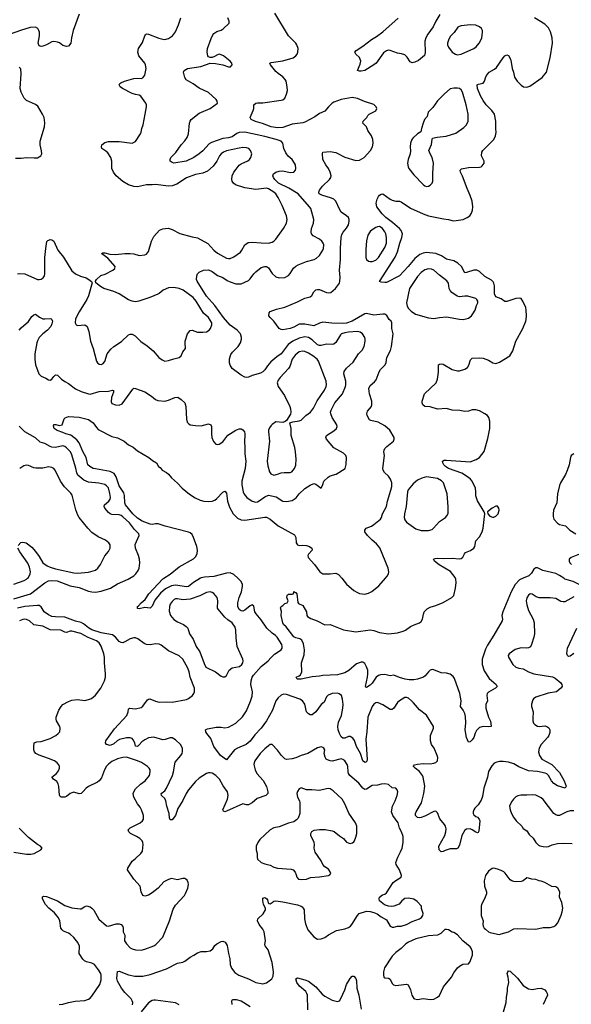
# Model space of a CAD drawing. Header units: inches. Extents: x 2057696 to 2160536, y 827480 to 1016834.
# Tile 336 of 422: x 2081955 to 2088021, y 985311 to 996148. Entities that reach past the tile are written whole.
import ezdxf

# ---------------------------------------------------------------- set-up
doc = ezdxf.new("R2010")
doc.units = ezdxf.units.IN
doc.header["$MEASUREMENT"] = 0
doc.layers.add('C0988', color=7, linetype='Continuous')
doc.layers.add('C0989', color=7, linetype='Continuous')

msp = doc.modelspace()

# ---------------------------------------------------------------- linework, layer by layer
at = {"layer": 'C0988', "color": 5}
for points, elevation in [([(2081890, 989772), (2082075, 989830), (2082230, 989949), (2082270, 989971), (2082310, 989977), (2082368, 989970), (2082510, 989918), (2082610, 989897), (2082710, 989857), (2082750, 989849), (2082790, 989848), (2082850, 989857), (2082953, 989890), (2083030, 989937), (2083149, 989990), (2083166, 990000)], 460), ([(2081890, 989936), (2082004, 989976), (2082031, 989990), (2082040, 990000)], 480), ([(2083943, 990000), (2083865, 989955), (2083810, 989908), (2083790, 989906), (2083670, 989923), (2083624, 989916), (2083557, 989883), (2083504, 989836), (2083441, 989759), (2083410, 989693), (2083390, 989672), (2083330, 989679), (2083270, 989662), (2083249, 989669), (2083250, 989691), (2083262, 989698), (2083289, 989730), (2083334, 989766), (2083376, 989830), (2083530, 989994), (2083539, 990000)], 440), ([(2088050, 989794), (2087950, 989740), (2087930, 989740), (2087906, 989746), (2087850, 989778), (2087790, 989786), (2087666, 989786), (2087636, 989796), (2087590, 989825), (2087570, 989827), (2087550, 989815), (2087530, 989784), (2087524, 989750), (2087530, 989706), (2087550, 989647), (2087600, 989550), (2087612, 989510), (2087617, 989390), (2087610, 989350), (2087584, 989270), (2087573, 989247), (2087550, 989234), (2087532, 989230), (2087470, 989233), (2087404, 989216), (2087339, 989170), (2087327, 989150), (2087331, 989130), (2087379, 989050), (2087410, 989021), (2087442, 989010), (2087490, 989003), (2087550, 988970), (2087610, 988950), (2087815, 988915), (2087842, 988902), (2087907, 988850), (2087918, 988830), (2087919, 988810), (2087906, 988790), (2087859, 988750), (2087766, 988734), (2087630, 988693), (2087606, 988674), (2087599, 988661), (2087584, 988616), (2087583, 988590), (2087600, 988530), (2087596, 988456), (2087597, 988430), (2087606, 988406), (2087621, 988390), (2087650, 988373), (2087670, 988370), (2087730, 988375), (2087751, 988370), (2087775, 988355), (2087784, 988330), (2087784, 988304), (2087775, 988270), (2087762, 988250), (2087688, 988170), (2087666, 988130), (2087661, 988090), (2087670, 988050), (2087697, 988010), (2087807, 987950), (2087890, 987864), (2087942, 987770), (2087963, 987710), (2087952, 987690), (2087870, 987715), (2087830, 987741), (2087802, 987770), (2087771, 987831), (2087750, 987849), (2087735, 987855), (2087650, 987872), (2087550, 987881), (2087444, 987924), (2087390, 987956), (2087330, 987975), (2087270, 987983), (2087230, 987982), (2087203, 987977), (2087174, 987966), (2087145, 987935), (2087110, 987874), (2087098, 987810), (2087058, 987690), (2087043, 987597), (2087030, 987557), (2086995, 987505), (2086959, 987470), (2086948, 987452), (2086942, 987430), (2086943, 987410), (2086950, 987397), (2086970, 987379), (2086991, 987370), (2087008, 987350), (2087015, 987330), (2087003, 987217), (2086997, 987203), (2086990, 987199), (2086970, 987207), (2086932, 987232), (2086910, 987242), (2086870, 987239), (2086850, 987226), (2086818, 987170), (2086790, 987062), (2086772, 987028), (2086757, 987023), (2086690, 987022), (2086635, 987005), (2086610, 986992), (2086589, 986989), (2086569, 987010), (2086564, 987050), (2086631, 987169), (2086642, 987210), (2086643, 987243), (2086636, 987270), (2086626, 987290), (2086574, 987354), (2086550, 987419), (2086530, 987435), (2086510, 987434), (2086410, 987382), (2086370, 987366), (2086350, 987363), (2086328, 987368), (2086307, 987390), (2086307, 987410), (2086316, 987430), (2086375, 987530), (2086400, 987630), (2086411, 987710), (2086392, 987810), (2086383, 987830), (2086352, 987872), (2086304, 987910), (2086287, 987930), (2086287, 987933), (2086295, 987945), (2086330, 987954), (2086390, 987961), (2086470, 987957), (2086510, 987966), (2086530, 987971), (2086549, 987990), (2086552, 988028), (2086547, 988050), (2086512, 988130), (2086484, 988170), (2086472, 988210), (2086472, 988270), (2086507, 988350), (2086506, 988370), (2086430, 988494), (2086353, 988553), (2086287, 988630), (2086264, 988650), (2086230, 988680), (2086210, 988688), (2086190, 988688), (2086130, 988651), (2086110, 988632), (2086070, 988572), (2086050, 988555), (2086030, 988554), (2085950, 988608), (2085890, 988631), (2085870, 988628), (2085850, 988616), (2085830, 988590), (2085782, 988470), (2085774, 988310), (2085761, 988230), (2085776, 988004), (2085773, 987987), (2085763, 987977), (2085750, 987974), (2085729, 987990), (2085701, 988070), (2085660, 988150), (2085636, 988216), (2085620, 988240), (2085590, 988260), (2085570, 988258), (2085530, 988240), (2085510, 988239), (2085490, 988253), (2085470, 988292), (2085456, 988330), (2085452, 988370), (2085462, 988418), (2085494, 988490), (2085510, 988570), (2085512, 988610), (2085505, 988670), (2085492, 988710), (2085469, 988729), (2085450, 988735), (2085391, 988730), (2085346, 988714), (2085330, 988694), (2085302, 988638), (2085270, 988610), (2085210, 988531), (2085170, 988498), (2085150, 988497), (2085129, 988509), (2085110, 988529), (2085090, 988613), (2085064, 988650), (2085037, 988670), (2084890, 988721), (2084857, 988723), (2084830, 988714), (2084796, 988684), (2084772, 988650), (2084734, 988550), (2084669, 988430), (2084609, 988350), (2084542, 988278), (2084490, 988207), (2084446, 988170), (2084350, 988131), (2084316, 988110), (2084230, 988002), (2084164, 988050), (2084090, 988149), (2084055, 988235), (2084013, 988290), (2084002, 988310), (2083998, 988330), (2084019, 988341), (2084117, 988363), (2084170, 988363), (2084210, 988355), (2084250, 988360), (2084330, 988406), (2084406, 988474), (2084450, 988542), (2084494, 988646), (2084510, 988703), (2084515, 988750), (2084497, 988830), (2084502, 988870), (2084512, 988910), (2084527, 988933), (2084611, 989029), (2084689, 989090), (2084716, 989124), (2084756, 989164), (2084830, 989211), (2084843, 989230), (2084843, 989250), (2084836, 989270), (2084785, 989350), (2084768, 989370), (2084730, 989397), (2084671, 989451), (2084610, 989542), (2084554, 989610), (2084542, 989630), (2084530, 989694), (2084510, 989706), (2084490, 989698), (2084432, 989648), (2084410, 989638), (2084390, 989641), (2084370, 989657), (2084354, 989690), (2084354, 989730), (2084367, 989790), (2084394, 989850), (2084405, 989910), (2084405, 989930), (2084390, 989963), (2084370, 989986), (2084355, 990000)], 440), ([(2087491, 990000), (2087450, 989982), (2087404, 989930), (2087358, 989850), (2087266, 989630), (2087257, 989590), (2087263, 989550), (2087261, 989530), (2087170, 989374), (2087098, 989262), (2087079, 989221), (2087041, 989110), (2087040, 989050), (2087063, 988983), (2087117, 988897), (2087196, 988830), (2087204, 988810), (2087186, 988790), (2087110, 988745), (2087097, 988730), (2087093, 988710), (2087100, 988650), (2087080, 988610), (2087080, 988570), (2087111, 988470), (2087131, 988429), (2087137, 988403), (2087138, 988370), (2087115, 988365), (2087050, 988370), (2087010, 988357), (2086977, 988323), (2086964, 988296), (2086950, 988249), (2086930, 988221), (2086910, 988201), (2086890, 988195), (2086867, 988247), (2086854, 988330), (2086861, 988410), (2086858, 988478), (2086850, 988510), (2086830, 988550), (2086802, 988590), (2086808, 988650), (2086795, 988730), (2086735, 988895), (2086720, 988920), (2086690, 988944), (2086650, 988956), (2086590, 988958), (2086510, 988992), (2086490, 988996), (2086470, 988987), (2086450, 988972), (2086415, 988925), (2086396, 988910), (2086331, 988889), (2086290, 988882), (2086237, 988883), (2086195, 988890), (2086130, 988907), (2086070, 988932), (2086030, 988927), (2085970, 988940), (2085922, 988938), (2085901, 988930), (2085874, 988910), (2085830, 988846), (2085810, 988825), (2085770, 988799), (2085762, 988802), (2085756, 988810), (2085780, 988910), (2085785, 988950), (2085783, 988990), (2085770, 989027), (2085750, 989062), (2085730, 989076), (2085710, 989077), (2085660, 989060), (2085576, 988984), (2085530, 988960), (2085477, 988943), (2085450, 988938), (2085289, 988931), (2085250, 988922), (2085170, 988916), (2085052, 988890), (2085008, 988890), (2084995, 988910), (2085030, 988926), (2085042, 988938), (2085058, 988970), (2085055, 989070), (2085084, 989156), (2085086, 989214), (2085077, 989277), (2085059, 989319), (2085035, 989335), (2084990, 989344), (2084970, 989356), (2084884, 989464), (2084857, 989490), (2084849, 989510), (2084829, 989590), (2084833, 989633), (2084824, 989676), (2084829, 989691), (2084850, 989702), (2084870, 989722), (2084898, 989730), (2084908, 989750), (2084894, 989790), (2084895, 989810), (2084901, 989819), (2084910, 989825), (2084950, 989825), (2084966, 989830), (2084970, 989854), (2084984, 989844), (2084990, 989845), (2085001, 989830), (2085015, 989735), (2085022, 989722), (2085070, 989702), (2085110, 989632), (2085111, 989590), (2085120, 989580), (2085156, 989556), (2085225, 989530), (2085310, 989486), (2085370, 989491), (2085514, 989434), (2085650, 989410), (2085810, 989432), (2085850, 989425), (2085910, 989404), (2086010, 989390), (2086110, 989401), (2086170, 989416), (2086199, 989430), (2086251, 989469), (2086292, 989488), (2086350, 989508), (2086370, 989523), (2086384, 989550), (2086394, 989606), (2086404, 989630), (2086436, 989664), (2086470, 989682), (2086530, 989701), (2086610, 989734), (2086708, 989790), (2086730, 989810), (2086749, 989890), (2086755, 989955), (2086752, 989990), (2086747, 990000)], 420), ([(2085496, 990000), (2085550, 989936), (2085630, 989866), (2085670, 989842), (2085692, 989832), (2085750, 989826), (2085790, 989837), (2085826, 989854), (2085904, 989916), (2085976, 990000)], 440), ([(2088148, 990000), (2088154, 989990), (2088174, 989950), (2088184, 989916), (2088185, 989910), (2088178, 989902), (2088170, 989898), (2088043, 989963), (2087950, 989991), (2087937, 990000)], 420), ([(2083195, 985305), (2083198, 985330), (2083193, 985350), (2083180, 985370), (2083110, 985441), (2083075, 985490), (2083030, 985567), (2083024, 985596), (2083030, 985672), (2083050, 985676), (2083150, 985636), (2083220, 985620), (2083310, 985621), (2083390, 985638), (2083570, 985703), (2083690, 985765), (2083750, 985776), (2083770, 985785), (2083829, 985830), (2083870, 985851), (2083910, 985878), (2083950, 985891), (2084010, 985893), (2084050, 985899), (2084078, 985922), (2084102, 985958), (2084122, 985978), (2084170, 986002), (2084190, 986004), (2084214, 985994), (2084237, 985957), (2084250, 985870), (2084266, 985810), (2084270, 985750), (2084285, 985710), (2084321, 985661), (2084363, 985630), (2084470, 985592), (2084550, 985552), (2084630, 985537), (2084670, 985548), (2084727, 985590), (2084741, 985619), (2084745, 985670), (2084733, 985770), (2084689, 985909), (2084654, 985954), (2084652, 985970), (2084658, 986010), (2084644, 986110), (2084630, 986138), (2084588, 986190), (2084570, 986230), (2084573, 986250), (2084632, 986308), (2084658, 986350), (2084659, 986370), (2084635, 986410), (2084628, 986452), (2084630, 986478), (2084650, 986486), (2084673, 986473), (2084681, 986461), (2084687, 986427), (2084699, 986419), (2084710, 986417), (2084733, 986430), (2084750, 986447), (2084770, 986451), (2084850, 986439), (2085010, 986404), (2085050, 986390), (2085062, 986382), (2085073, 986370), (2085082, 986350), (2085085, 986250), (2085098, 986198), (2085123, 986130), (2085190, 986055), (2085230, 986028), (2085270, 986031), (2085310, 986045), (2085350, 986075), (2085438, 986122), (2085530, 986140), (2085570, 986155), (2085593, 986170), (2085609, 986190), (2085670, 986290), (2085689, 986311), (2085770, 986335), (2085810, 986334), (2085850, 986323), (2085886, 986306), (2085930, 986272), (2085990, 986239), (2086030, 986171), (2086050, 986161), (2086070, 986161), (2086110, 986171), (2086151, 986171), (2086210, 986188), (2086270, 986222), (2086350, 986251), (2086373, 986267), (2086387, 986290), (2086390, 986310), (2086373, 986367), (2086372, 986392), (2086324, 986444), (2086290, 986467), (2086230, 986480), (2086190, 986474), (2086156, 986450), (2086126, 986414), (2086070, 986390), (2086048, 986388), (2086010, 986392), (2085966, 986406), (2085913, 986450), (2085907, 986470), (2085913, 986490), (2085943, 986517), (2085970, 986524), (2085990, 986536), (2086062, 986650), (2086090, 986675), (2086149, 986710), (2086154, 986730), (2086131, 986790), (2086094, 986850), (2086092, 986870), (2086112, 986930), (2086144, 986990), (2086160, 987030), (2086171, 987090), (2086170, 987158), (2086155, 987210), (2086131, 987251), (2086116, 987310), (2086057, 987390), (2086042, 987430), (2086053, 987490), (2086084, 987550), (2086107, 987610), (2086113, 987650), (2086107, 987670), (2086090, 987689), (2086050, 987694), (2086010, 987730), (2085970, 987739), (2085930, 987734), (2085890, 987722), (2085830, 987720), (2085770, 987679), (2085750, 987675), (2085730, 987688), (2085684, 987744), (2085585, 987830), (2085572, 987850), (2085567, 987870), (2085562, 987930), (2085555, 987950), (2085530, 987990), (2085510, 988006), (2085490, 988012), (2085390, 987987), (2085369, 987989), (2085340, 988000), (2085326, 988010), (2085313, 988030), (2085304, 988070), (2085309, 988110), (2085300, 988130), (2085290, 988138), (2085270, 988144), (2085230, 988132), (2085122, 988070), (2085051, 988049), (2084990, 988024), (2084950, 988012), (2084890, 988007), (2084870, 988014), (2084834, 988050), (2084790, 988109), (2084730, 988169), (2084710, 988169), (2084690, 988157), (2084650, 988124), (2084598, 988070), (2084542, 987990), (2084533, 987970), (2084530, 987950), (2084546, 987890), (2084564, 987850), (2084634, 987774), (2084668, 987708), (2084685, 987650), (2084684, 987630), (2084661, 987610), (2084565, 987575), (2084510, 987530), (2084470, 987507), (2084450, 987507), (2084410, 987519), (2084230, 987435), (2084210, 987430), (2084196, 987436), (2084190, 987450), (2084239, 987570), (2084247, 987610), (2084240, 987650), (2084194, 987714), (2084151, 987790), (2084111, 987830), (2084070, 987854), (2084050, 987859), (2084030, 987858), (2084011, 987850), (2083930, 987801), (2083890, 987764), (2083810, 987670), (2083784, 987630), (2083750, 987555), (2083694, 987466), (2083668, 987390), (2083630, 987341), (2083610, 987341), (2083604, 987364), (2083600, 987410), (2083572, 987490), (2083562, 987550), (2083550, 987576), (2083514, 987610), (2083509, 987630), (2083550, 987659), (2083571, 987689), (2083634, 987830), (2083646, 987870), (2083664, 987976), (2083728, 988050), (2083740, 988070), (2083746, 988094), (2083746, 988130), (2083725, 988170), (2083670, 988222), (2083630, 988243), (2083610, 988244), (2083556, 988224), (2083530, 988223), (2083430, 988250), (2083370, 988242), (2083330, 988223), (2083299, 988201), (2083270, 988166), (2083250, 988150), (2083230, 988153), (2083220, 988190), (2083203, 988223), (2083190, 988236), (2083170, 988245), (2083130, 988243), (2083054, 988226), (2083028, 988212), (2082990, 988177), (2082950, 988159), (2082910, 988169), (2082897, 988190), (2082904, 988210), (2082998, 988342), (2083132, 988490), (2083146, 988530), (2083150, 988558), (2083162, 988570), (2083230, 988564), (2083290, 988577), (2083310, 988593), (2083359, 988661), (2083370, 988671), (2083386, 988674), (2083450, 988649), (2083490, 988638), (2083570, 988640), (2083630, 988636), (2083790, 988666), (2083810, 988676), (2083854, 988710), (2083870, 988730), (2083877, 988750), (2083876, 988790), (2083830, 988910), (2083817, 988970), (2083804, 989010), (2083750, 989110), (2083707, 989147), (2083590, 989202), (2083510, 989265), (2083490, 989274), (2083450, 989279), (2083390, 989268), (2083350, 989272), (2083323, 989283), (2083253, 989333), (2083230, 989343), (2083210, 989346), (2083170, 989333), (2083110, 989299), (2083090, 989291), (2083070, 989292), (2083050, 989304), (2083010, 989352), (2082976, 989376), (2082850, 989400), (2082750, 989432), (2082710, 989454), (2082658, 989498), (2082630, 989513), (2082570, 989529), (2082452, 989572), (2082350, 989574), (2082310, 989581), (2082270, 989596), (2082224, 989630), (2082190, 989687), (2082170, 989699), (2082150, 989702), (2082012, 989688), (2081930, 989672)], 460), ([(2082388, 985310), (2082430, 985314), (2082490, 985332), (2082566, 985346), (2082670, 985352), (2082710, 985366), (2082730, 985379), (2082750, 985399), (2082837, 985530), (2082850, 985582), (2082852, 985630), (2082846, 985650), (2082823, 985690), (2082776, 985750), (2082750, 985765), (2082690, 985777), (2082668, 985788), (2082649, 985809), (2082609, 985870), (2082614, 985950), (2082596, 985990), (2082550, 986046), (2082510, 986082), (2082490, 986095), (2082437, 986117), (2082422, 986130), (2082409, 986150), (2082398, 986230), (2082383, 986263), (2082339, 986319), (2082275, 986370), (2082240, 986410), (2082207, 986470), (2082205, 986495), (2082218, 986502), (2082250, 986498), (2082370, 986449), (2082450, 986398), (2082530, 986372), (2082619, 986361), (2082630, 986362), (2082670, 986388), (2082690, 986395), (2082730, 986384), (2082750, 986370), (2082770, 986348), (2082827, 986247), (2082910, 986176), (2082930, 986172), (2083016, 986196), (2083050, 986196), (2083071, 986191), (2083088, 986168), (2083093, 986150), (2083092, 986110), (2083112, 986070), (2083109, 986010), (2083130, 985976), (2083170, 985934), (2083190, 985921), (2083230, 985909), (2083290, 985907), (2083330, 985916), (2083430, 985954), (2083451, 985969), (2083530, 986050), (2083604, 986230), (2083641, 986359), (2083670, 986402), (2083767, 986510), (2083780, 986530), (2083804, 986590), (2083811, 986630), (2083808, 986650), (2083796, 986676), (2083781, 986690), (2083770, 986695), (2083750, 986695), (2083690, 986681), (2083625, 986695), (2083590, 986685), (2083541, 986659), (2083476, 986590), (2083410, 986538), (2083370, 986513), (2083330, 986502), (2083310, 986509), (2083290, 986548), (2083281, 986610), (2083210, 986690), (2083139, 986790), (2083144, 986810), (2083192, 986888), (2083230, 986914), (2083288, 986970), (2083305, 986995), (2083311, 987070), (2083310, 987090), (2083301, 987110), (2083275, 987135), (2083239, 987159), (2083174, 987190), (2083154, 987210), (2083149, 987230), (2083170, 987253), (2083281, 987310), (2083305, 987330), (2083316, 987350), (2083318, 987390), (2083295, 987450), (2083281, 987481), (2083250, 987519), (2083210, 987590), (2083202, 987630), (2083209, 987650), (2083230, 987681), (2083285, 987735), (2083333, 987770), (2083382, 987830), (2083390, 987870), (2083388, 987890), (2083379, 987910), (2083361, 987930), (2083294, 987974), (2083252, 987992), (2083150, 988025), (2083130, 988030), (2083090, 988028), (2083030, 988011), (2082970, 987983), (2082930, 987954), (2082910, 987931), (2082887, 987890), (2082855, 987805), (2082830, 987769), (2082810, 987754), (2082710, 987709), (2082686, 987690), (2082650, 987648), (2082630, 987631), (2082610, 987627), (2082550, 987644), (2082530, 987640), (2082510, 987630), (2082470, 987599), (2082450, 987590), (2082412, 987592), (2082399, 987599), (2082392, 987612), (2082387, 987707), (2082378, 987738), (2082362, 987762), (2082327, 987790), (2082309, 987810), (2082360, 987850), (2082381, 987879), (2082394, 987910), (2082394, 987930), (2082386, 987946), (2082367, 987970), (2082336, 987990), (2082270, 988018), (2082170, 988052), (2082133, 988070), (2082117, 988090), (2082111, 988110), (2082110, 988150), (2082115, 988190), (2082142, 988198), (2082190, 988202), (2082290, 988238), (2082352, 988270), (2082378, 988290), (2082395, 988310), (2082401, 988350), (2082395, 988370), (2082360, 988430), (2082356, 988450), (2082357, 988470), (2082386, 988550), (2082410, 988590), (2082430, 988610), (2082490, 988645), (2082530, 988658), (2082590, 988664), (2082670, 988656), (2082710, 988665), (2082743, 988677), (2082790, 988712), (2082847, 988790), (2082886, 988870), (2082898, 988910), (2082900, 988950), (2082887, 989070), (2082889, 989130), (2082881, 989170), (2082852, 989252), (2082829, 989289), (2082801, 989310), (2082709, 989349), (2082628, 989392), (2082530, 989418), (2082510, 989419), (2082470, 989404), (2082450, 989406), (2082409, 989429), (2082290, 989432), (2082210, 989471), (2082110, 989487), (2082061, 989530), (2082030, 989547), (2082010, 989551), (2081990, 989547), (2081954, 989530)], 480), ([(2088047, 989173), (2088010, 989141), (2087990, 989139), (2087979, 989150), (2087973, 989173), (2087980, 989230), (2088083, 989450)], 440), ([(2088050, 987442), (2088010, 987442), (2087970, 987431), (2087890, 987390), (2087870, 987388), (2087850, 987395), (2087830, 987411), (2087710, 987564), (2087690, 987583), (2087631, 987611), (2087590, 987616), (2087530, 987612), (2087466, 987614), (2087433, 987607), (2087410, 987593), (2087384, 987570), (2087362, 987538), (2087342, 987490), (2087348, 987450), (2087363, 987410), (2087386, 987370), (2087414, 987330), (2087475, 987270), (2087490, 987245), (2087530, 987221), (2087559, 987179), (2087600, 987140), (2087631, 987090), (2087661, 987061), (2087674, 987054), (2087710, 987046), (2087750, 987044), (2087770, 987049), (2087810, 987066), (2087870, 987081), (2087930, 987086), (2088030, 987081)], 460), ([(2081890, 986985), (2082030, 986965), (2082076, 986964), (2082115, 986970), (2082188, 987010), (2082202, 987030), (2082182, 987050), (2082150, 987069), (2082050, 987147), (2081950, 987251)], 520), ([(2087254, 985150), (2087304, 985330), (2087307, 985390), (2087318, 985450), (2087319, 985490), (2087335, 985550), (2087328, 985608), (2087316, 985650), (2087321, 985670), (2087330, 985681), (2087350, 985676), (2087430, 985598), (2087490, 985519), (2087550, 985481), (2087590, 985473), (2087650, 985485), (2087690, 985487), (2087731, 985471), (2087746, 985450), (2087756, 985430), (2087759, 985410), (2087712, 985310)], 440), ([(2085125, 985250), (2085119, 985410), (2085114, 985430), (2085103, 985450), (2085033, 985510), (2085004, 985550), (2084993, 985590), (2085010, 985604), (2085090, 985582), (2085130, 985566), (2085210, 985502), (2085282, 985422), (2085310, 985399), (2085390, 985358), (2085450, 985342), (2085472, 985348), (2085487, 985373), (2085531, 985470), (2085550, 985527), (2085590, 985596), (2085610, 985621), (2085630, 985621), (2085650, 985596), (2085658, 985570), (2085662, 985490), (2085686, 985410), (2085710, 985256)], 440), ([(2083710, 985306), (2083670, 985327), (2083450, 985356), (2083430, 985355), (2083410, 985351), (2083370, 985327), (2083292, 985228)], 460), ([(2084293, 985310), (2084288, 985350), (2084295, 985365), (2084335, 985365), (2084391, 985350), (2084490, 985285)], 440)]:
    msp.add_lwpolyline(points, dxfattribs=dict(at, elevation=elevation))
for points, elevation in [([(2084050, 989850), (2084010, 989844), (2083935, 989805), (2083830, 989770), (2083750, 989762), (2083690, 989775), (2083670, 989774), (2083652, 989768), (2083630, 989746), (2083610, 989715), (2083602, 989690), (2083599, 989639), (2083612, 989590), (2083650, 989546), (2083690, 989519), (2083757, 989490), (2083787, 989470), (2083804, 989450), (2083822, 989390), (2083861, 989330), (2083896, 989250), (2083936, 989190), (2083982, 989062), (2084003, 989023), (2084107, 988970), (2084170, 988922), (2084190, 988914), (2084210, 988915), (2084230, 988931), (2084257, 988990), (2084290, 989013), (2084373, 989030), (2084398, 989050), (2084410, 989070), (2084413, 989090), (2084409, 989111), (2084347, 989250), (2084336, 989344), (2084333, 989430), (2084323, 989463), (2084290, 989510), (2084242, 989542), (2084211, 989571), (2084139, 989659), (2084131, 989671), (2084133, 989753), (2084125, 989790), (2084090, 989833), (2084070, 989845)], 460), ([(2085050, 987693), (2085030, 987681), (2085010, 987654), (2085002, 987630), (2085009, 987590), (2085032, 987552), (2085036, 987530), (2085034, 987410), (2085019, 987361), (2085000, 987340), (2084970, 987321), (2084910, 987304), (2084810, 987263), (2084750, 987252), (2084711, 987230), (2084596, 987124), (2084573, 987090), (2084557, 987050), (2084555, 987010), (2084568, 986970), (2084565, 986925), (2084571, 986910), (2084610, 986873), (2084650, 986856), (2084710, 986841), (2084750, 986821), (2084790, 986809), (2084940, 986800), (2084962, 986790), (2084986, 986766), (2084997, 986737), (2085001, 986710), (2085022, 986690), (2085050, 986686), (2085110, 986688), (2085152, 986708), (2085250, 986713), (2085350, 986730), (2085365, 986735), (2085377, 986750), (2085370, 986770), (2085350, 986798), (2085310, 986824), (2085287, 986850), (2085269, 986890), (2085205, 986985), (2085192, 987030), (2085196, 987070), (2085193, 987090), (2085186, 987110), (2085162, 987150), (2085157, 987170), (2085156, 987190), (2085167, 987213), (2085192, 987228), (2085250, 987236), (2085314, 987234), (2085390, 987221), (2085413, 987213), (2085470, 987164), (2085516, 987136), (2085550, 987097), (2085567, 987087), (2085590, 987082), (2085613, 987087), (2085630, 987099), (2085638, 987110), (2085652, 987152), (2085662, 987190), (2085664, 987230), (2085661, 987270), (2085647, 987310), (2085575, 987415), (2085530, 987517), (2085501, 987570), (2085402, 987662), (2085370, 987682), (2085350, 987686), (2085330, 987684), (2085250, 987665), (2085169, 987671), (2085110, 987670)], 480), ([(2087170, 986808), (2087150, 986804), (2087110, 986778), (2087076, 986730), (2087063, 986670), (2087068, 986610), (2087087, 986550), (2087087, 986527), (2087068, 986470), (2087033, 986410), (2087031, 986391), (2087031, 986290), (2087050, 986230), (2087047, 986190), (2087051, 986170), (2087062, 986150), (2087077, 986137), (2087110, 986110), (2087130, 986101), (2087210, 986081), (2087230, 986079), (2087250, 986085), (2087330, 986107), (2087355, 986125), (2087390, 986140), (2087430, 986147), (2087630, 986139), (2087710, 986156), (2087790, 986157), (2087830, 986168), (2087850, 986183), (2087872, 986208), (2087910, 986291), (2087922, 986330), (2087927, 986370), (2087917, 986430), (2087892, 986490), (2087894, 986550), (2087874, 986590), (2087850, 986604), (2087808, 986608), (2087730, 986652), (2087690, 986667), (2087668, 986670), (2087630, 986685), (2087587, 986687), (2087550, 986701), (2087530, 986703), (2087490, 986670), (2087470, 986661), (2087410, 986657), (2087390, 986661), (2087368, 986668), (2087350, 986681), (2087294, 986754), (2087277, 986770), (2087250, 986783), (2087210, 986799)], 460), ([(2086650, 986135), (2086630, 986135), (2086585, 986090), (2086550, 986070), (2086450, 986063), (2086310, 986030), (2086230, 985995), (2086202, 985978), (2086150, 985926), (2086090, 985881), (2086050, 985842), (2085967, 985713), (2085956, 985670), (2085954, 985634), (2085961, 985610), (2085970, 985603), (2086010, 985597), (2086028, 985588), (2086050, 985541), (2086065, 985525), (2086090, 985518), (2086210, 985534), (2086226, 985526), (2086253, 985470), (2086268, 985410), (2086290, 985375), (2086298, 985370), (2086330, 985362), (2086390, 985374), (2086470, 985362), (2086510, 985368), (2086549, 985390), (2086571, 985409), (2086616, 985504), (2086703, 985610), (2086730, 985659), (2086768, 985712), (2086790, 985731), (2086829, 985751), (2086890, 985758), (2086904, 985776), (2086934, 985850), (2086936, 985890), (2086921, 985930), (2086910, 985945), (2086829, 986010), (2086770, 986075), (2086730, 986102), (2086710, 986104), (2086670, 986129)], 460)]:
    msp.add_lwpolyline(points, close=True, dxfattribs=dict(at, elevation=elevation))
at = {"layer": 'C0989', "color": 5}
for points, elevation in [([(2082608, 996210), (2082544, 996030), (2082524, 995950), (2082516, 995890), (2082490, 995858), (2082470, 995852), (2082430, 995864), (2082392, 995892), (2082370, 995902), (2082330, 995908), (2082310, 995905), (2082250, 995871), (2082210, 995855), (2082190, 995852), (2082170, 995861), (2082158, 995890), (2082172, 995970), (2082172, 996012), (2082167, 996030), (2082155, 996050), (2082130, 996066), (2082070, 996061), (2081965, 996030), (2081850, 995989)], 480), ([(2081930, 993349), (2081956, 993356), (2082010, 993350), (2082150, 993290), (2082170, 993288), (2082190, 993292), (2082213, 993307), (2082226, 993330), (2082230, 993350), (2082230, 993530), (2082241, 993630), (2082255, 993705), (2082264, 993716), (2082277, 993723), (2082290, 993727), (2082310, 993724), (2082332, 993710), (2082373, 993613), (2082435, 993535), (2082530, 993384), (2082570, 993349), (2082624, 993324), (2082686, 993306), (2082716, 993290), (2082746, 993266), (2082752, 993250), (2082710, 993109), (2082692, 993068), (2082609, 992931), (2082570, 992854), (2082566, 992810), (2082576, 992790), (2082590, 992781), (2082670, 992791), (2082696, 992770), (2082715, 992715), (2082732, 992610), (2082764, 992530), (2082801, 992390), (2082810, 992373), (2082830, 992356), (2082850, 992353), (2082870, 992361), (2082890, 992387), (2082917, 992470), (2082958, 992522), (2082990, 992552), (2083073, 992607), (2083150, 992679), (2083170, 992688), (2083190, 992688), (2083224, 992670), (2083286, 992606), (2083358, 992558), (2083423, 992503), (2083486, 992430), (2083523, 992403), (2083550, 992391), (2083590, 992397), (2083650, 992417), (2083709, 992431), (2083729, 992450), (2083750, 992492), (2083778, 992530), (2083773, 992590), (2083776, 992610), (2083799, 992690), (2083830, 992727), (2083850, 992731), (2083910, 992709), (2083970, 992708), (2084010, 992714), (2084038, 992730), (2084054, 992750), (2084069, 992790), (2084069, 992810), (2084031, 992870), (2083978, 992918), (2083897, 993050), (2083863, 993090), (2083751, 993170), (2083710, 993189), (2083650, 993199), (2083590, 993198), (2083531, 993170), (2083490, 993134), (2083474, 993126), (2083387, 993090), (2083264, 993050), (2083230, 993044), (2083190, 993050), (2083150, 993065), (2083050, 993129), (2082990, 993155), (2082881, 993190), (2082843, 993210), (2082794, 993250), (2082788, 993270), (2082801, 993290), (2082848, 993332), (2082894, 993346), (2082981, 993390), (2083001, 993410), (2083005, 993430), (2082923, 993523), (2082858, 993570), (2082863, 993577), (2082870, 993582), (2082890, 993582), (2082947, 993567), (2083010, 993565), (2083110, 993575), (2083170, 993576), (2083210, 993570), (2083270, 993554), (2083330, 993559), (2083350, 993568), (2083370, 993595), (2083403, 993710), (2083430, 993763), (2083493, 993830), (2083530, 993846), (2083588, 993852), (2083630, 993838), (2083715, 993795), (2083850, 993757), (2083910, 993746), (2084024, 993684), (2084090, 993610), (2084130, 993578), (2084230, 993524), (2084250, 993519), (2084270, 993519), (2084310, 993538), (2084384, 993590), (2084399, 993610), (2084432, 993670), (2084466, 993694), (2084510, 993701), (2084610, 993692), (2084690, 993690), (2084730, 993699), (2084749, 993710), (2084770, 993731), (2084857, 993850), (2084890, 993910), (2084895, 993950), (2084888, 993988), (2084843, 994103), (2084799, 994190), (2084771, 994230), (2084748, 994250), (2084690, 994288), (2084670, 994294), (2084550, 994278), (2084430, 994297), (2084329, 994329), (2084305, 994350), (2084291, 994370), (2084286, 994390), (2084291, 994430), (2084311, 994469), (2084336, 994504), (2084370, 994546), (2084390, 994562), (2084464, 994596), (2084483, 994610), (2084498, 994630), (2084507, 994670), (2084494, 994710), (2084473, 994730), (2084450, 994739), (2084410, 994741), (2084370, 994735), (2084230, 994704), (2084197, 994690), (2084171, 994670), (2084153, 994650), (2084123, 994590), (2084084, 994536), (2084019, 994481), (2083970, 994459), (2083890, 994444), (2083790, 994407), (2083682, 994338), (2083630, 994319), (2083590, 994317), (2083450, 994334), (2083410, 994330), (2083350, 994332), (2083250, 994308), (2083209, 994311), (2083150, 994329), (2083090, 994366), (2083017, 994430), (2082985, 994470), (2082970, 994510), (2082970, 994590), (2082958, 994630), (2082923, 994683), (2082902, 994702), (2082859, 994730), (2082853, 994750), (2082859, 994770), (2082890, 994798), (2082930, 994807), (2083050, 994809), (2083190, 994790), (2083230, 994808), (2083282, 994890), (2083290, 994910), (2083298, 994950), (2083314, 994990), (2083333, 995110), (2083351, 995189), (2083350, 995210), (2083341, 995230), (2083287, 995307), (2083270, 995319), (2083230, 995324), (2083190, 995337), (2083084, 995390), (2083061, 995410), (2083049, 995430), (2083055, 995445), (2083066, 995454), (2083108, 995470), (2083210, 995502), (2083250, 995506), (2083290, 995499), (2083310, 995508), (2083330, 995539), (2083346, 995610), (2083339, 995650), (2083330, 995670), (2083266, 995750), (2083253, 995790), (2083262, 995830), (2083304, 995896), (2083330, 995970), (2083338, 995982), (2083350, 995991), (2083370, 995990), (2083484, 995944), (2083530, 995932), (2083550, 995930), (2083590, 995942), (2083634, 995970), (2083667, 996013), (2083701, 996090), (2083728, 996170)], 480), ([(2081949, 992731), (2081970, 992755), (2082050, 992825), (2082090, 992881), (2082110, 992901), (2082130, 992907), (2082174, 992874), (2082210, 992857), (2082230, 992854), (2082298, 992858), (2082310, 992850), (2082315, 992830), (2082310, 992802), (2082296, 992770), (2082260, 992730), (2082210, 992691), (2082169, 992651), (2082150, 992615), (2082142, 992590), (2082121, 992470), (2082121, 992410), (2082130, 992350), (2082149, 992290), (2082166, 992250), (2082182, 992230), (2082190, 992223), (2082243, 992203), (2082270, 992185), (2082290, 992181), (2082310, 992191), (2082330, 992221), (2082350, 992239), (2082370, 992235), (2082415, 992190), (2082450, 992165), (2082490, 992145), (2082570, 992084), (2082630, 992056), (2082710, 992030), (2082730, 992027), (2082830, 992054), (2082930, 992061), (2082974, 992070), (2082985, 992065), (2082987, 992050), (2082964, 991990), (2082961, 991941), (2082970, 991924), (2083010, 991908), (2083050, 991906), (2083080, 991920), (2083198, 992082), (2083210, 992091), (2083230, 992088), (2083330, 992052), (2083406, 992006), (2083450, 991968), (2083475, 991955), (2083550, 991951), (2083590, 991960), (2083662, 991990), (2083693, 991993), (2083730, 991968), (2083771, 991930), (2083782, 991890), (2083789, 991750), (2083798, 991718), (2083810, 991702), (2083830, 991690), (2083890, 991680), (2083950, 991678), (2084030, 991698), (2084056, 991690), (2084064, 991670), (2084063, 991590), (2084068, 991550), (2084085, 991505), (2084110, 991476), (2084130, 991471), (2084150, 991475), (2084190, 991501), (2084245, 991575), (2084330, 991629), (2084370, 991645), (2084390, 991644), (2084410, 991633), (2084426, 991610), (2084432, 991590), (2084427, 991490), (2084432, 991450), (2084430, 991370), (2084443, 991290), (2084433, 991210), (2084399, 991070), (2084399, 991030), (2084413, 990953), (2084425, 990925), (2084452, 990890), (2084510, 990847), (2084550, 990839), (2084570, 990843), (2084590, 990852), (2084650, 990897), (2084690, 990915), (2084777, 990897), (2084850, 990849), (2084890, 990844), (2084950, 990857), (2084995, 990885), (2085030, 990930), (2085090, 990989), (2085150, 991026), (2085190, 991044), (2085210, 991036), (2085270, 990992), (2085290, 991032), (2085301, 991070), (2085347, 991113), (2085370, 991126), (2085435, 991145), (2085533, 991210), (2085546, 991254), (2085548, 991330), (2085542, 991350), (2085516, 991376), (2085410, 991436), (2085330, 991530), (2085322, 991550), (2085330, 991570), (2085410, 991622), (2085440, 991650), (2085446, 991670), (2085443, 991690), (2085390, 991770), (2085375, 991810), (2085373, 991830), (2085380, 991850), (2085422, 991930), (2085504, 992030), (2085538, 992110), (2085543, 992130), (2085540, 992170), (2085518, 992250), (2085524, 992276), (2085550, 992312), (2085622, 992378), (2085682, 992470), (2085721, 992510), (2085743, 992550), (2085755, 992610), (2085755, 992630), (2085750, 992650), (2085726, 992690), (2085698, 992710), (2085670, 992715), (2085570, 992710), (2085530, 992703), (2085495, 992690), (2085482, 992678), (2085430, 992594), (2085410, 992576), (2085390, 992572), (2085330, 992576), (2085270, 992561), (2085250, 992561), (2085230, 992571), (2085170, 992624), (2085130, 992650), (2085090, 992658), (2085030, 992643), (2084959, 992610), (2084906, 992574), (2084830, 992471), (2084781, 992439), (2084717, 992383), (2084680, 992340), (2084650, 992294), (2084630, 992272), (2084602, 992258), (2084511, 992230), (2084470, 992212), (2084450, 992209), (2084430, 992215), (2084390, 992236), (2084293, 992310), (2084270, 992344), (2084261, 992370), (2084263, 992417), (2084276, 992464), (2084296, 992490), (2084357, 992550), (2084383, 992590), (2084393, 992630), (2084393, 992650), (2084383, 992690), (2084348, 992730), (2084270, 992787), (2084196, 992870), (2084101, 993001), (2084010, 993105), (2083907, 993270), (2083899, 993290), (2083902, 993330), (2083909, 993350), (2083929, 993370), (2083978, 993390), (2084030, 993393), (2084070, 993378), (2084130, 993332), (2084190, 993310), (2084237, 993277), (2084270, 993261), (2084330, 993240), (2084390, 993240), (2084470, 993278), (2084490, 993295), (2084528, 993350), (2084550, 993374), (2084610, 993420), (2084650, 993433), (2084670, 993430), (2084690, 993416), (2084730, 993356), (2084770, 993318), (2084810, 993307), (2084870, 993312), (2084910, 993334), (2084930, 993354), (2084966, 993414), (2084990, 993435), (2085016, 993450), (2085110, 993486), (2085192, 993508), (2085217, 993523), (2085250, 993552), (2085290, 993610), (2085297, 993630), (2085299, 993670), (2085293, 993690), (2085276, 993710), (2085250, 993731), (2085181, 993770), (2085164, 993790), (2085161, 993810), (2085164, 993850), (2085186, 993910), (2085190, 993950), (2085156, 994070), (2085143, 994090), (2085016, 994230), (2084915, 994295), (2084800, 994350), (2084759, 994390), (2084745, 994410), (2084739, 994430), (2084747, 994450), (2084770, 994468), (2084810, 994481), (2084850, 994484), (2084930, 994465), (2084971, 994469), (2084988, 994490), (2084992, 994510), (2084987, 994550), (2084978, 994570), (2084950, 994608), (2084907, 994647), (2084883, 994683), (2084861, 994730), (2084848, 994790), (2084832, 994812), (2084776, 994830), (2084650, 994861), (2084429, 994909), (2084370, 994907), (2084344, 994896), (2084290, 994858), (2084250, 994848), (2084190, 994841), (2084063, 994797), (2084040, 994780), (2083970, 994703), (2083930, 994670), (2083870, 994630), (2083784, 994590), (2083650, 994570), (2083630, 994576), (2083609, 994590), (2083609, 994610), (2083616, 994630), (2083672, 994688), (2083730, 994770), (2083770, 994813), (2083796, 994850), (2083810, 994890), (2083822, 995010), (2083828, 995030), (2083842, 995050), (2083930, 995120), (2084050, 995170), (2084129, 995230), (2084127, 995250), (2084115, 995270), (2084030, 995346), (2083930, 995394), (2083863, 995443), (2083785, 995485), (2083770, 995510), (2083755, 995570), (2083763, 995590), (2083802, 995610), (2083946, 995634), (2084050, 995671), (2084107, 995667), (2084190, 995651), (2084250, 995628), (2084272, 995628), (2084292, 995650), (2084286, 995670), (2084270, 995692), (2084196, 995750), (2084170, 995762), (2084150, 995767), (2084130, 995761), (2084098, 995742), (2084070, 995732), (2084050, 995733), (2084030, 995741), (2084024, 995750), (2084016, 995790), (2084021, 995830), (2084059, 995941), (2084078, 995982), (2084090, 995996), (2084122, 996018), (2084170, 996033), (2084192, 996048), (2084257, 996110), (2084258, 996130), (2084243, 996170)], 460), ([(2085976, 990000), (2085997, 990023), (2086012, 990048), (2086016, 990070), (2086006, 990110), (2085915, 990335), (2085879, 990379), (2085830, 990419), (2085781, 990470), (2085752, 990510), (2085749, 990530), (2085764, 990550), (2085825, 990575), (2085850, 990591), (2085921, 990650), (2085933, 990670), (2085945, 990710), (2085988, 990790), (2085999, 990850), (2086038, 990970), (2086047, 991010), (2086046, 991050), (2086032, 991092), (2086010, 991124), (2085965, 991165), (2085952, 991190), (2085947, 991210), (2085967, 991350), (2085961, 991390), (2085963, 991410), (2085972, 991430), (2085992, 991450), (2086067, 991510), (2086074, 991530), (2086073, 991550), (2086024, 991630), (2085970, 991677), (2085897, 991717), (2085815, 991735), (2085803, 991743), (2085776, 991790), (2085772, 991810), (2085780, 991840), (2085824, 991890), (2085829, 991910), (2085827, 991950), (2085801, 992030), (2085794, 992090), (2085810, 992122), (2085858, 992162), (2085875, 992185), (2085907, 992273), (2085921, 992299), (2085975, 992350), (2085985, 992375), (2085991, 992430), (2086033, 992507), (2086045, 992550), (2086061, 992690), (2086046, 992750), (2086047, 992810), (2086039, 992830), (2086019, 992850), (2085992, 992892), (2085970, 992906), (2085948, 992908), (2085850, 992897), (2085770, 992915), (2085750, 992909), (2085612, 992830), (2085550, 992807), (2085510, 992803), (2085386, 992806), (2085290, 992817), (2085252, 992808), (2085190, 992780), (2085090, 992798), (2085030, 992796), (2084970, 992765), (2084931, 992750), (2084850, 992735), (2084830, 992737), (2084810, 992750), (2084751, 992831), (2084709, 992870), (2084694, 992890), (2084698, 992922), (2084710, 992935), (2084778, 992962), (2084870, 992985), (2085010, 993042), (2085090, 993083), (2085150, 993096), (2085168, 993112), (2085190, 993154), (2085210, 993174), (2085230, 993180), (2085250, 993178), (2085330, 993146), (2085350, 993142), (2085375, 993145), (2085426, 993190), (2085471, 993249), (2085477, 993270), (2085478, 993310), (2085470, 993390), (2085483, 993510), (2085481, 993630), (2085490, 993750), (2085498, 993782), (2085511, 993809), (2085550, 993854), (2085569, 993889), (2085579, 993930), (2085578, 993950), (2085569, 993970), (2085549, 993990), (2085490, 994030), (2085474, 994054), (2085431, 994151), (2085411, 994171), (2085384, 994184), (2085276, 994216), (2085249, 994230), (2085244, 994250), (2085250, 994270), (2085285, 994315), (2085363, 994390), (2085376, 994410), (2085380, 994430), (2085370, 994470), (2085350, 994510), (2085322, 994550), (2085290, 994610), (2085285, 994675), (2085290, 994691), (2085370, 994699), (2085430, 994685), (2085530, 994636), (2085650, 994598), (2085690, 994602), (2085743, 994630), (2085814, 994710), (2085835, 994750), (2085841, 994790), (2085837, 994830), (2085824, 994870), (2085783, 994930), (2085767, 994967), (2085729, 995010), (2085733, 995030), (2085774, 995070), (2085785, 995095), (2085798, 995110), (2085870, 995146), (2085884, 995170), (2085876, 995190), (2085850, 995213), (2085747, 995247), (2085670, 995280), (2085610, 995291), (2085491, 995269), (2085410, 995242), (2085390, 995228), (2085352, 995190), (2085310, 995141), (2085250, 995116), (2085201, 995079), (2085090, 995019), (2085068, 995012), (2084950, 994998), (2084850, 994963), (2084790, 994956), (2084719, 994970), (2084625, 995005), (2084547, 995027), (2084502, 995050), (2084489, 995070), (2084524, 995150), (2084529, 995171), (2084529, 995210), (2084552, 995228), (2084570, 995233), (2084630, 995232), (2084830, 995261), (2084850, 995266), (2084870, 995286), (2084890, 995327), (2084900, 995370), (2084898, 995410), (2084886, 995470), (2084876, 995490), (2084850, 995520), (2084796, 995556), (2084770, 995579), (2084713, 995650), (2084706, 995670), (2084722, 995678), (2084850, 995696), (2084962, 995730), (2084993, 995750), (2085006, 995770), (2085012, 995790), (2085017, 995830), (2085004, 995870), (2084992, 995890), (2084940, 995940), (2084912, 995972), (2084759, 996219)], 440), ([(2086575, 996205), (2086530, 996130), (2086502, 996070), (2086444, 995990), (2086421, 995950), (2086411, 995910), (2086413, 995787), (2086407, 995753), (2086340, 995700), (2086300, 995680), (2086270, 995675), (2086250, 995683), (2086216, 995736), (2086190, 995761), (2086153, 995773), (2086110, 995780), (2086030, 995810), (2086009, 995811), (2085990, 995806), (2085957, 995783), (2085875, 995670), (2085850, 995650), (2085749, 995589), (2085710, 995581), (2085690, 995581), (2085670, 995589), (2085700, 995660), (2085706, 995690), (2085691, 995731), (2085653, 995770), (2085642, 995790), (2085655, 995810), (2085730, 995857), (2085824, 995930), (2085878, 995962), (2085950, 996014), (2086115, 996165)], 420), ([(2086747, 990000), (2086742, 990010), (2086693, 990073), (2086567, 990147), (2086516, 990190), (2086505, 990210), (2086523, 990217), (2086550, 990220), (2086610, 990217), (2086710, 990221), (2086787, 990213), (2086810, 990216), (2086828, 990232), (2086846, 990270), (2086857, 990283), (2086913, 990307), (2086948, 990332), (2086959, 990350), (2086970, 990411), (2087010, 990456), (2087039, 990510), (2087052, 990552), (2087069, 990710), (2087064, 990730), (2086989, 990851), (2086970, 990906), (2086972, 990950), (2086966, 990990), (2086930, 991070), (2086914, 991090), (2086890, 991110), (2086816, 991156), (2086669, 991209), (2086636, 991230), (2086619, 991250), (2086609, 991270), (2086606, 991290), (2086621, 991299), (2086650, 991300), (2086910, 991281), (2086974, 991306), (2087010, 991330), (2087064, 991396), (2087102, 991538), (2087123, 991650), (2087126, 991686), (2087125, 991730), (2087113, 991770), (2087098, 991790), (2087070, 991810), (2087010, 991843), (2086970, 991855), (2086930, 991853), (2086890, 991839), (2086850, 991837), (2086794, 991846), (2086712, 991852), (2086650, 991868), (2086550, 991863), (2086470, 991886), (2086410, 991889), (2086389, 991910), (2086381, 991930), (2086381, 991950), (2086407, 992030), (2086536, 992150), (2086548, 992190), (2086561, 992270), (2086559, 992341), (2086561, 992350), (2086570, 992358), (2086590, 992360), (2086610, 992355), (2086710, 992298), (2086770, 992284), (2086790, 992284), (2086850, 992302), (2086879, 992321), (2086895, 992345), (2086914, 992406), (2086930, 992421), (2087010, 992428), (2087050, 992424), (2087110, 992401), (2087159, 992370), (2087190, 992364), (2087230, 992378), (2087344, 992450), (2087378, 992502), (2087411, 992610), (2087489, 992750), (2087520, 992830), (2087526, 992850), (2087528, 992890), (2087526, 992950), (2087519, 992979), (2087489, 993050), (2087470, 993078), (2087450, 993084), (2087410, 993081), (2087310, 993047), (2087290, 993046), (2087250, 993076), (2087190, 993098), (2087175, 993130), (2087177, 993217), (2087170, 993249), (2087162, 993262), (2087142, 993282), (2087070, 993321), (2087010, 993377), (2086983, 993390), (2086950, 993392), (2086870, 993364), (2086850, 993362), (2086812, 993432), (2086774, 993470), (2086730, 993493), (2086650, 993513), (2086594, 993550), (2086530, 993576), (2086430, 993587), (2086390, 993580), (2086355, 993565), (2086300, 993520), (2086225, 993430), (2086130, 993330), (2085990, 993257), (2085970, 993254), (2085930, 993259), (2085910, 993268), (2086084, 993536), (2086108, 993592), (2086134, 993690), (2086157, 993750), (2086163, 993790), (2086149, 993829), (2086131, 993850), (2086056, 993916), (2085983, 993970), (2085941, 994010), (2085881, 994090), (2085875, 994130), (2085886, 994174), (2085899, 994201), (2085910, 994215), (2085930, 994227), (2085950, 994231), (2086030, 994171), (2086050, 994161), (2086090, 994151), (2086130, 994151), (2086150, 994144), (2086254, 994074), (2086390, 994011), (2086451, 993990), (2086617, 993957), (2086670, 993950), (2086710, 993937), (2086730, 993935), (2086830, 993948), (2086876, 993970), (2086904, 993990), (2086923, 994017), (2086935, 994050), (2086938, 994090), (2086930, 994150), (2086910, 994214), (2086875, 994290), (2086826, 994426), (2086801, 994470), (2086797, 994490), (2086815, 994505), (2086890, 994520), (2087010, 994526), (2087030, 994530), (2087040, 994540), (2087061, 994570), (2087061, 994590), (2087032, 994650), (2087036, 994690), (2087047, 994710), (2087170, 994830), (2087187, 994870), (2087194, 994906), (2087190, 994950), (2087191, 995030), (2087176, 995110), (2087146, 995150), (2087083, 995210), (2087050, 995258), (2087023, 995310), (2086989, 995390), (2086986, 995430), (2087000, 995440), (2087050, 995450), (2087060, 995460), (2087067, 995470), (2087082, 995518), (2087098, 995550), (2087118, 995570), (2087176, 995604), (2087198, 995622), (2087270, 995728), (2087290, 995751), (2087310, 995761), (2087330, 995755), (2087352, 995712), (2087361, 995681), (2087369, 995609), (2087386, 995570), (2087397, 995517), (2087425, 995470), (2087468, 995428), (2087496, 995410), (2087530, 995405), (2087563, 995417), (2087699, 995510), (2087749, 995570), (2087788, 995730), (2087814, 995890), (2087810, 995950), (2087793, 996013), (2087770, 996059), (2087730, 996099), (2087617, 996170)], 420), ([(2081910, 994624), (2081970, 994624), (2082030, 994633), (2082113, 994627), (2082150, 994628), (2082189, 994650), (2082197, 994670), (2082195, 994705), (2082179, 994770), (2082180, 994810), (2082226, 994970), (2082232, 995012), (2082223, 995070), (2082206, 995110), (2082155, 995195), (2082130, 995213), (2082030, 995258), (2082004, 995284), (2081970, 995350), (2081961, 995390), (2081973, 995553), (2081966, 995606), (2081950, 995627)], 520), ([(2083539, 990000), (2083610, 990046), (2083710, 990125), (2083865, 990215), (2083890, 990236), (2083906, 990270), (2083911, 990310), (2083902, 990350), (2083867, 990450), (2083850, 990481), (2083830, 990499), (2083810, 990508), (2083554, 990574), (2083478, 990598), (2083450, 990599), (2083410, 990592), (2083390, 990594), (2083301, 990630), (2083250, 990660), (2083198, 990710), (2083117, 990810), (2083110, 990830), (2083107, 990910), (2083100, 990940), (2083050, 991019), (2083016, 991116), (2082993, 991153), (2082950, 991175), (2082790, 991203), (2082764, 991210), (2082726, 991230), (2082706, 991250), (2082687, 991330), (2082650, 991395), (2082608, 991490), (2082584, 991524), (2082516, 991576), (2082463, 991590), (2082430, 991606), (2082366, 991626), (2082333, 991650), (2082325, 991675), (2082330, 991691), (2082353, 991693), (2082390, 991683), (2082422, 991690), (2082445, 991755), (2082455, 991765), (2082490, 991779), (2082610, 991774), (2082710, 991746), (2082762, 991710), (2082798, 991658), (2082819, 991639), (2082970, 991562), (2083030, 991544), (2083103, 991510), (2083150, 991470), (2083202, 991442), (2083250, 991401), (2083376, 991330), (2083416, 991296), (2083458, 991270), (2083482, 991230), (2083499, 991219), (2083521, 991190), (2083570, 991164), (2083590, 991147), (2083624, 991104), (2083690, 991046), (2083743, 990990), (2083824, 990924), (2083886, 990886), (2083941, 990861), (2083979, 990850), (2084030, 990844), (2084070, 990848), (2084099, 990861), (2084122, 990878), (2084190, 990946), (2084210, 990959), (2084216, 990956), (2084230, 990938), (2084240, 990850), (2084262, 990782), (2084302, 990710), (2084350, 990660), (2084390, 990643), (2084430, 990638), (2084650, 990674), (2084670, 990672), (2084710, 990652), (2084798, 990578), (2084977, 990477), (2084990, 990450), (2084996, 990390), (2085010, 990368), (2085030, 990362), (2085070, 990366), (2085110, 990362), (2085143, 990350), (2085167, 990330), (2085171, 990310), (2085130, 990264), (2085124, 990250), (2085126, 990230), (2085198, 990150), (2085256, 990070), (2085290, 990050), (2085370, 990049), (2085430, 990055), (2085461, 990041), (2085496, 990000)], 440), ([(2083166, 990000), (2083210, 990027), (2083232, 990048), (2083256, 990084), (2083267, 990113), (2083277, 990170), (2083274, 990210), (2083262, 990250), (2083227, 990330), (2083224, 990370), (2083270, 990470), (2083265, 990490), (2083218, 990538), (2083163, 990610), (2083090, 990676), (2083070, 990691), (2083050, 990697), (2082970, 990703), (2082950, 990710), (2082930, 990725), (2082891, 990770), (2082883, 990790), (2082886, 990810), (2082937, 990850), (2082950, 990870), (2082952, 990890), (2082948, 990932), (2082930, 990994), (2082910, 991019), (2082890, 991031), (2082827, 991047), (2082710, 991059), (2082660, 991080), (2082615, 991115), (2082596, 991136), (2082582, 991162), (2082573, 991213), (2082526, 991370), (2082510, 991395), (2082470, 991436), (2082450, 991452), (2082430, 991456), (2082350, 991441), (2082310, 991442), (2082289, 991449), (2082230, 991484), (2082179, 991499), (2082130, 991545), (2082012, 991612), (2081950, 991673)], 460), ([(2088047, 991370), (2088020, 991350), (2088011, 991329), (2087997, 991250), (2087975, 991185), (2087957, 991143), (2087902, 991050), (2087890, 991022), (2087870, 990930), (2087862, 990830), (2087825, 990750), (2087820, 990710), (2087821, 990681), (2087830, 990650), (2087870, 990605), (2087890, 990593), (2087956, 990576), (2088005, 990530), (2088070, 990490)], 420), ([(2081938, 990362), (2081966, 990394), (2081990, 990399), (2082025, 990390), (2082090, 990341), (2082130, 990295), (2082170, 990239), (2082208, 990170), (2082257, 990137), (2082290, 990121), (2082350, 990103), (2082550, 990061), (2082590, 990057), (2082710, 990067), (2082789, 990090), (2082816, 990110), (2082845, 990150), (2082890, 990247), (2082930, 990295), (2082949, 990330), (2082949, 990369), (2082936, 990390), (2082899, 990419), (2082817, 990457), (2082750, 990502), (2082703, 990550), (2082609, 990669), (2082594, 990694), (2082572, 990752), (2082533, 990913), (2082517, 990937), (2082448, 991008), (2082404, 991070), (2082344, 991190), (2082329, 991209), (2082310, 991220), (2082270, 991226), (2082210, 991213), (2082132, 991212), (2082110, 991217), (2082050, 991242), (2082030, 991244), (2082002, 991238), (2081955, 991210)], 480), ([(2082040, 990000), (2082050, 990010), (2082071, 990050), (2082075, 990070), (2082063, 990123), (2082046, 990166), (2081956, 990290), (2081936, 990330)], 480), ([(2088130, 990274), (2088021, 990230), (2087999, 990210), (2087996, 990190), (2088005, 990170), (2088022, 990150)], 420), ([(2087937, 990000), (2087891, 990031), (2087851, 990051), (2087707, 990087), (2087650, 990114), (2087630, 990114), (2087610, 990100), (2087583, 990057), (2087553, 990027), (2087491, 990000)], 420), ([(2084355, 990000), (2084310, 990041), (2084270, 990060), (2084230, 990057), (2084090, 990020), (2083988, 990012), (2083950, 990004), (2083943, 990000)], 440)]:
    msp.add_lwpolyline(points, dxfattribs=dict(at, elevation=elevation))
for points, elevation in [([(2086908, 996092), (2086810, 996081), (2086786, 996074), (2086773, 996067), (2086734, 996006), (2086690, 995962), (2086670, 995922), (2086661, 995890), (2086661, 995870), (2086670, 995846), (2086712, 995792), (2086747, 995770), (2086770, 995762), (2086810, 995767), (2086950, 995832), (2086974, 995850), (2087006, 995890), (2087036, 995944), (2087046, 996010), (2087044, 996030), (2087034, 996050), (2087011, 996071), (2086970, 996087)], 440), ([(2086770, 995396), (2086730, 995396), (2086690, 995387), (2086627, 995333), (2086550, 995255), (2086497, 995183), (2086446, 995130), (2086436, 995084), (2086408, 995050), (2086390, 995010), (2086372, 994950), (2086367, 994913), (2086328, 994892), (2086277, 994843), (2086266, 994830), (2086251, 994790), (2086248, 994750), (2086254, 994706), (2086248, 994670), (2086226, 994610), (2086219, 994570), (2086226, 994530), (2086235, 994510), (2086290, 994441), (2086390, 994333), (2086410, 994318), (2086430, 994311), (2086450, 994314), (2086470, 994327), (2086489, 994350), (2086497, 994370), (2086498, 994458), (2086506, 994570), (2086491, 994630), (2086467, 994670), (2086455, 994710), (2086484, 994776), (2086489, 994831), (2086496, 994844), (2086544, 994856), (2086646, 994866), (2086750, 994899), (2086840, 994960), (2086868, 994992), (2086885, 995030), (2086885, 995110), (2086865, 995210), (2086826, 995350), (2086810, 995376), (2086790, 995391)], 440), ([(2085910, 993870), (2085890, 993869), (2085870, 993861), (2085830, 993834), (2085810, 993815), (2085785, 993775), (2085767, 993713), (2085760, 993620), (2085763, 993530), (2085770, 993510), (2085790, 993490), (2085810, 993485), (2085830, 993486), (2085870, 993500), (2085901, 993530), (2085970, 993640), (2085987, 993690), (2085989, 993749), (2085981, 993790), (2085970, 993813), (2085943, 993850), (2085930, 993862)], 440), ([(2086450, 993406), (2086410, 993393), (2086370, 993367), (2086330, 993322), (2086243, 993190), (2086210, 993030), (2086215, 992995), (2086230, 992970), (2086260, 992940), (2086308, 992908), (2086450, 992865), (2086510, 992860), (2086570, 992872), (2086650, 992877), (2086790, 992852), (2086830, 992849), (2086866, 992854), (2086890, 992864), (2086922, 992890), (2086938, 992910), (2086963, 992950), (2086978, 993002), (2086992, 993030), (2086994, 993050), (2086983, 993070), (2086970, 993079), (2086884, 993104), (2086850, 993105), (2086790, 993097), (2086765, 993105), (2086707, 993147), (2086688, 993168), (2086679, 993190), (2086669, 993249), (2086652, 993272), (2086570, 993336), (2086510, 993391), (2086482, 993402)], 440), ([(2085070, 992500), (2085030, 992492), (2084983, 992457), (2084953, 992410), (2084926, 992330), (2084910, 992308), (2084818, 992210), (2084798, 992182), (2084786, 992150), (2084797, 992110), (2084868, 992010), (2084926, 991890), (2084934, 991866), (2084938, 991830), (2084933, 991807), (2084890, 991735), (2084876, 991724), (2084850, 991713), (2084770, 991722), (2084730, 991694), (2084719, 991681), (2084703, 991657), (2084692, 991630), (2084690, 991610), (2084701, 991510), (2084678, 991290), (2084684, 991236), (2084703, 991170), (2084718, 991150), (2084750, 991136), (2084790, 991145), (2084830, 991161), (2084865, 991165), (2084930, 991164), (2084948, 991172), (2084977, 991210), (2084990, 991246), (2084995, 991310), (2084989, 991390), (2084980, 991440), (2084940, 991570), (2084939, 991650), (2084926, 991710), (2084957, 991723), (2085030, 991734), (2085050, 991741), (2085101, 991790), (2085152, 991828), (2085187, 991873), (2085226, 991954), (2085305, 992070), (2085326, 992110), (2085330, 992130), (2085326, 992170), (2085241, 992390), (2085226, 992410), (2085179, 992450), (2085130, 992479), (2085090, 992496)], 480), ([(2086430, 991115), (2086378, 991102), (2086330, 991081), (2086281, 991039), (2086228, 990972), (2086221, 990950), (2086206, 990790), (2086187, 990710), (2086184, 990670), (2086190, 990644), (2086210, 990617), (2086310, 990545), (2086370, 990524), (2086450, 990524), (2086490, 990538), (2086507, 990550), (2086570, 990624), (2086637, 990670), (2086653, 990687), (2086667, 990713), (2086667, 990787), (2086657, 990930), (2086624, 991030), (2086614, 991050), (2086593, 991073), (2086550, 991097)], 440), ([(2087210, 990793), (2087190, 990792), (2087150, 990772), (2087098, 990730), (2087102, 990710), (2087125, 990685), (2087154, 990674), (2087170, 990674), (2087190, 990682), (2087215, 990710), (2087229, 990750), (2087225, 990770)], 420)]:
    msp.add_lwpolyline(points, close=True, dxfattribs=dict(at, elevation=elevation))

doc.saveas('drawing.dxf')
